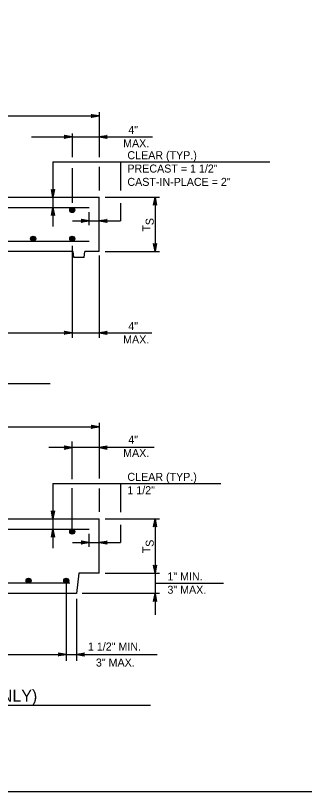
# Model space of a CAD drawing. Extents: x -6420 to 49575, y -4552 to 11624.
# Drawn here: x -2921 to -2565, y 7775 to 8730 of the extents above; entities that cross this region are included whole.
import ezdxf

# ---------------------------------------------------------------- set-up
doc = ezdxf.new("R2010")
doc.units = 0
doc.layers.add('1', color=7, linetype='Continuous')

msp = doc.modelspace()

# ---------------------------------------------------------------- linework, layer by layer
at = {"layer": '1'}
for p, q in [((-2818.21, 8611.07), (-2818.21, 8555.81)), ((-3318.21, 8606.26), (-2818.21, 8606.26)), ((-2901.71, 8580.57), (-2752.53, 8580.57)), ((-2851.54, 8584.9), (-2851.54, 8555.42)), ((-2875.39, 8549.79), (-2875.39, 8470.21)), ((-2875.39, 8549.79), (-2608.08, 8549.79)), ((-2851.54, 8542.16), (-2851.54, 8499.41)), ((-2818.21, 8543.82), (-2818.21, 8514.8)), ((-2791.97, 8549.79), (-2791.97, 8514.76)), ((-3318.21, 8506.26), (-2818.21, 8506.26)), ((-2818.21, 8439.59), (-2818.21, 8506.26)), ((-2811.04, 8506.26), (-2744.14, 8506.26)), ((-2749.51, 8506.26), (-2749.51, 8439.59)), ((-3305.71, 8493.76), (-2830.71, 8493.76)), ((-2791.97, 8499.08), (-2791.97, 8477.2)), ((-2830.71, 8471.88), (-2830.71, 8487.83)), ((-2851.15, 8477.2), (-2791.97, 8477.2)), ((-2830.71, 8452.09), (-3305.71, 8452.09)), ((-2851.54, 8446.54), (-2851.54, 8333.55)), ((-2850.5, 8439.59), (-3285.92, 8439.59)), ((-2849.46, 8432.3), (-2850.5, 8439.59)), ((-2836.96, 8432.3), (-2835.92, 8439.59)), ((-2818.21, 8439.59), (-2835.92, 8439.59)), ((-2811.04, 8439.59), (-2744.14, 8439.59)), ((-2836.96, 8432.3), (-2849.46, 8432.3)), ((-2818.21, 8434.74), (-2818.21, 8333.55)), ((-3386.48, 8339.59), (-2753.45, 8339.59)), ((-3248.5, 8277.29), (-2878.76, 8277.29)), ((-2818.21, 8228.7), (-2818.21, 8160.23)), ((-3318.21, 8223.89), (-2818.21, 8223.89)), ((-2750.69, 8198.48), (-2880.38, 8198.48)), ((-2851.54, 8159.48), (-2851.54, 8206.1)), ((-2875.39, 8154.21), (-2875.39, 8074.64)), ((-2875.39, 8154.21), (-2668.61, 8154.21)), ((-2791.97, 8154.21), (-2791.97, 8119.18)), ((-2851.54, 8096.13), (-2851.54, 8148.35)), ((-2818.21, 8148.24), (-2818.21, 8119.23)), ((-3318.21, 8110.68), (-2818.21, 8110.68)), ((-2818.21, 8044.01), (-2818.21, 8110.68)), ((-2811.04, 8110.68), (-2744.14, 8110.68)), ((-2791.97, 8103.5), (-2791.97, 8081.63)), ((-2749.51, 8110.68), (-2749.51, 7992.57)), ((-3305.71, 8098.18), (-2830.71, 8098.18)), ((-2830.71, 8076.31), (-2830.71, 8092.25)), ((-2851.15, 8081.63), (-2791.97, 8081.63)), ((-2843.21, 8044.01), (-2846.33, 8019.01)), ((-2818.21, 8044.01), (-2843.21, 8044.01)), ((-2811.04, 8044.01), (-2744.14, 8044.01)), ((-2854.67, 8031.51), (-3068.21, 8031.51)), ((-2858.83, 8034.66), (-2858.83, 7936.35)), ((-2749.51, 8031.7), (-2665.12, 8031.7)), ((-2854.67, 8019.01), (-3290.09, 8019.01)), ((-2846.33, 8019.01), (-2868.21, 8019.01)), ((-2744.14, 8019.01), (-2839.34, 8019.01)), ((-2846.33, 8012.57), (-2846.33, 7936.35)), ((-3392, 7944.01), (-2747.01, 7944.01)), ((-3370.61, 7881.71), (-2754.93, 7881.71))]:
    msp.add_line(p, q, dxfattribs=at)
for points in [[(-954.49, 7775.47), (-954.49, 9625.87), (-3533.23, 9625.87), (-3533.23, 7775.47), (-954.49, 7775.47), (-954.49, 7861.95), (-1610.65, 7861.95), (-1610.65, 8074.15), (-954.49, 8074.15), (-954.49, 8169.17), (-1610.65, 8169.17), (-1610.65, 7775.47), (-1352.12, 7775.47), (-1352.12, 7861.95), (-1352.12, 7775.47), (-1099.49, 7775.47), (-1099.49, 7861.95), (-1099.49, 7821.54), (-954.49, 7821.54)], [(-2818.21, 8606.26), (-2827.99, 8604.42), (-2827.61, 8604.68), (-2827.24, 8604.94), (-2827.04, 8605.27), (-2826.85, 8605.6), (-2826.79, 8605.93), (-2826.74, 8606.26), (-2826.79, 8606.58), (-2826.85, 8606.91), (-2827.04, 8607.24), (-2827.24, 8607.57), (-2827.61, 8607.83), (-2827.99, 8608.09), (-2818.21, 8606.26), (-2827.61, 8607.83), (-2827.24, 8607.57), (-2818.21, 8606.26), (-2827.04, 8607.24), (-2826.85, 8606.91), (-2818.21, 8606.26), (-2826.79, 8606.58), (-2826.74, 8606.26), (-2818.21, 8606.26), (-2826.79, 8605.93), (-2826.85, 8605.6), (-2818.21, 8606.26), (-2827.04, 8605.27), (-2827.24, 8604.94), (-2818.21, 8606.26), (-2827.61, 8604.68)], [(-2851.54, 8580.57), (-2861.32, 8578.74), (-2860.94, 8579), (-2860.57, 8579.26), (-2860.37, 8579.59), (-2860.18, 8579.92), (-2860.12, 8580.25), (-2860.07, 8580.57), (-2860.12, 8580.9), (-2860.18, 8581.23), (-2860.37, 8581.56), (-2860.57, 8581.89), (-2860.94, 8582.15), (-2861.32, 8582.41), (-2851.54, 8580.57), (-2860.94, 8582.15), (-2860.57, 8581.89), (-2851.54, 8580.57), (-2860.37, 8581.56), (-2860.18, 8581.23), (-2851.54, 8580.57), (-2860.12, 8580.9), (-2860.07, 8580.57), (-2851.54, 8580.57), (-2860.12, 8580.25), (-2860.18, 8579.92), (-2851.54, 8580.57), (-2860.37, 8579.59), (-2860.57, 8579.26), (-2851.54, 8580.57), (-2860.94, 8579)], [(-2818.21, 8580.57), (-2808.42, 8582.41), (-2808.8, 8582.15), (-2809.17, 8581.89), (-2809.37, 8581.56), (-2809.56, 8581.23), (-2809.62, 8580.9), (-2809.68, 8580.57), (-2809.62, 8580.25), (-2809.56, 8579.92), (-2809.37, 8579.59), (-2809.17, 8579.26), (-2808.8, 8579), (-2808.42, 8578.74), (-2818.21, 8580.57), (-2808.8, 8579), (-2809.17, 8579.26), (-2818.21, 8580.57), (-2809.37, 8579.59), (-2809.56, 8579.92), (-2818.21, 8580.57), (-2809.62, 8580.25), (-2809.68, 8580.57), (-2818.21, 8580.57), (-2809.62, 8580.9), (-2809.56, 8581.23), (-2818.21, 8580.57), (-2809.37, 8581.56), (-2809.17, 8581.89), (-2818.21, 8580.57), (-2808.8, 8582.15)], [(-2875.39, 8506.26), (-2877.23, 8516.04), (-2876.97, 8515.66), (-2876.7, 8515.29), (-2876.38, 8515.09), (-2876.05, 8514.9), (-2875.72, 8514.84), (-2875.39, 8514.79), (-2875.06, 8514.84), (-2874.74, 8514.9), (-2874.41, 8515.09), (-2874.08, 8515.29), (-2873.82, 8515.66), (-2873.56, 8516.04), (-2875.39, 8506.26), (-2873.82, 8515.66), (-2874.08, 8515.29), (-2875.39, 8506.26), (-2874.41, 8515.09), (-2874.74, 8514.9), (-2875.39, 8506.26), (-2875.06, 8514.84), (-2875.39, 8514.79), (-2875.39, 8506.26), (-2875.72, 8514.84), (-2876.05, 8514.9), (-2875.39, 8506.26), (-2876.38, 8515.09), (-2876.7, 8515.29), (-2875.39, 8506.26), (-2876.97, 8515.66)], [(-2749.51, 8506.26), (-2747.68, 8496.47), (-2747.94, 8496.85), (-2748.2, 8497.22), (-2748.53, 8497.42), (-2748.86, 8497.61), (-2749.19, 8497.67), (-2749.51, 8497.73), (-2749.84, 8497.67), (-2750.17, 8497.61), (-2750.5, 8497.42), (-2750.83, 8497.22), (-2751.09, 8496.85), (-2751.35, 8496.47), (-2749.51, 8506.26), (-2751.09, 8496.85), (-2750.83, 8497.22), (-2749.51, 8506.26), (-2750.5, 8497.42), (-2750.17, 8497.61), (-2749.51, 8506.26), (-2749.84, 8497.67), (-2749.51, 8497.73), (-2749.51, 8506.26), (-2749.19, 8497.67), (-2748.86, 8497.61), (-2749.51, 8506.26), (-2748.53, 8497.42), (-2748.2, 8497.22), (-2749.51, 8506.26), (-2747.94, 8496.85)], [(-2875.39, 8493.76), (-2873.56, 8483.97), (-2873.82, 8484.35), (-2874.08, 8484.72), (-2874.41, 8484.92), (-2874.74, 8485.11), (-2875.06, 8485.17), (-2875.39, 8485.23), (-2875.72, 8485.17), (-2876.05, 8485.11), (-2876.38, 8484.92), (-2876.7, 8484.72), (-2876.97, 8484.35), (-2877.23, 8483.97), (-2875.39, 8493.76), (-2876.97, 8484.35), (-2876.7, 8484.72), (-2875.39, 8493.76), (-2876.38, 8484.92), (-2876.05, 8485.11), (-2875.39, 8493.76), (-2875.72, 8485.17), (-2875.39, 8485.23), (-2875.39, 8493.76), (-2875.06, 8485.17), (-2874.74, 8485.11), (-2875.39, 8493.76), (-2874.41, 8484.92), (-2874.08, 8484.72), (-2875.39, 8493.76), (-2873.82, 8484.35)], [(-2830.71, 8477.2), (-2840.49, 8475.37), (-2840.11, 8475.63), (-2839.74, 8475.89), (-2839.54, 8476.22), (-2839.35, 8476.55), (-2839.29, 8476.88), (-2839.24, 8477.2), (-2839.29, 8477.53), (-2839.35, 8477.86), (-2839.54, 8478.19), (-2839.74, 8478.52), (-2840.11, 8478.78), (-2840.49, 8479.04), (-2830.71, 8477.2), (-2840.11, 8478.78), (-2839.74, 8478.52), (-2830.71, 8477.2), (-2839.54, 8478.19), (-2839.35, 8477.86), (-2830.71, 8477.2), (-2839.29, 8477.53), (-2839.24, 8477.2), (-2830.71, 8477.2), (-2839.29, 8476.88), (-2839.35, 8476.55), (-2830.71, 8477.2), (-2839.54, 8476.22), (-2839.74, 8475.89), (-2830.71, 8477.2), (-2840.11, 8475.63)], [(-2818.21, 8477.2), (-2808.42, 8479.04), (-2808.8, 8478.78), (-2809.17, 8478.52), (-2809.37, 8478.19), (-2809.56, 8477.86), (-2809.62, 8477.53), (-2809.68, 8477.2), (-2809.62, 8476.88), (-2809.56, 8476.55), (-2809.37, 8476.22), (-2809.17, 8475.89), (-2808.8, 8475.63), (-2808.42, 8475.37), (-2818.21, 8477.2), (-2808.8, 8475.63), (-2809.17, 8475.89), (-2818.21, 8477.2), (-2809.37, 8476.22), (-2809.56, 8476.55), (-2818.21, 8477.2), (-2809.62, 8476.88), (-2809.68, 8477.2), (-2818.21, 8477.2), (-2809.62, 8477.53), (-2809.56, 8477.86), (-2818.21, 8477.2), (-2809.37, 8478.19), (-2809.17, 8478.52), (-2818.21, 8477.2), (-2808.8, 8478.78)], [(-2749.51, 8439.59), (-2751.35, 8449.37), (-2751.09, 8448.99), (-2750.83, 8448.62), (-2750.5, 8448.42), (-2750.17, 8448.23), (-2749.84, 8448.17), (-2749.51, 8448.12), (-2749.19, 8448.17), (-2748.86, 8448.23), (-2748.53, 8448.42), (-2748.2, 8448.62), (-2747.94, 8448.99), (-2747.68, 8449.37), (-2749.51, 8439.59), (-2747.94, 8448.99), (-2748.2, 8448.62), (-2749.51, 8439.59), (-2748.53, 8448.42), (-2748.86, 8448.23), (-2749.51, 8439.59), (-2749.19, 8448.17), (-2749.51, 8448.12), (-2749.51, 8439.59), (-2749.84, 8448.17), (-2750.17, 8448.23), (-2749.51, 8439.59), (-2750.5, 8448.42), (-2750.83, 8448.62), (-2749.51, 8439.59), (-2751.09, 8448.99)], [(-2851.54, 8339.59), (-2861.32, 8337.75), (-2860.94, 8338.01), (-2860.57, 8338.27), (-2860.37, 8338.6), (-2860.18, 8338.93), (-2860.12, 8339.26), (-2860.07, 8339.59), (-2860.12, 8339.91), (-2860.18, 8340.24), (-2860.37, 8340.57), (-2860.57, 8340.9), (-2860.94, 8341.16), (-2861.32, 8341.42), (-2851.54, 8339.59), (-2860.94, 8341.16), (-2860.57, 8340.9), (-2851.54, 8339.59), (-2860.37, 8340.57), (-2860.18, 8340.24), (-2851.54, 8339.59), (-2860.12, 8339.91), (-2860.07, 8339.59), (-2851.54, 8339.59), (-2860.12, 8339.26), (-2860.18, 8338.93), (-2851.54, 8339.59), (-2860.37, 8338.6), (-2860.57, 8338.27), (-2851.54, 8339.59), (-2860.94, 8338.01)], [(-2818.21, 8339.59), (-2808.42, 8341.42), (-2808.8, 8341.16), (-2809.17, 8340.9), (-2809.37, 8340.57), (-2809.56, 8340.24), (-2809.62, 8339.91), (-2809.68, 8339.59), (-2809.62, 8339.26), (-2809.56, 8338.93), (-2809.37, 8338.6), (-2809.17, 8338.27), (-2808.8, 8338.01), (-2808.42, 8337.75), (-2818.21, 8339.59), (-2808.8, 8338.01), (-2809.17, 8338.27), (-2818.21, 8339.59), (-2809.37, 8338.6), (-2809.56, 8338.93), (-2818.21, 8339.59), (-2809.62, 8339.26), (-2809.68, 8339.59), (-2818.21, 8339.59), (-2809.62, 8339.91), (-2809.56, 8340.24), (-2818.21, 8339.59), (-2809.37, 8340.57), (-2809.17, 8340.9), (-2818.21, 8339.59), (-2808.8, 8341.16)], [(-2818.21, 8223.89), (-2827.99, 8222.05), (-2827.61, 8222.31), (-2827.24, 8222.58), (-2827.04, 8222.9), (-2826.85, 8223.23), (-2826.79, 8223.56), (-2826.74, 8223.89), (-2826.79, 8224.22), (-2826.85, 8224.54), (-2827.04, 8224.87), (-2827.24, 8225.2), (-2827.61, 8225.46), (-2827.99, 8225.72), (-2818.21, 8223.89), (-2827.61, 8225.46), (-2827.24, 8225.2), (-2818.21, 8223.89), (-2827.04, 8224.87), (-2826.85, 8224.54), (-2818.21, 8223.89), (-2826.79, 8224.22), (-2826.74, 8223.89), (-2818.21, 8223.89), (-2826.79, 8223.56), (-2826.85, 8223.23), (-2818.21, 8223.89), (-2827.04, 8222.9), (-2827.24, 8222.58), (-2818.21, 8223.89), (-2827.61, 8222.31)], [(-2851.54, 8198.48), (-2861.32, 8200.32), (-2860.94, 8200.06), (-2860.57, 8199.79), (-2860.37, 8199.47), (-2860.18, 8199.14), (-2860.12, 8198.81), (-2860.07, 8198.48), (-2860.12, 8198.15), (-2860.18, 8197.83), (-2860.37, 8197.5), (-2860.57, 8197.17), (-2860.94, 8196.91), (-2861.32, 8196.65), (-2851.54, 8198.48), (-2860.94, 8196.91), (-2860.57, 8197.17), (-2851.54, 8198.48), (-2860.37, 8197.5), (-2860.18, 8197.83), (-2851.54, 8198.48), (-2860.12, 8198.15), (-2860.07, 8198.48), (-2851.54, 8198.48), (-2860.12, 8198.81), (-2860.18, 8199.14), (-2851.54, 8198.48), (-2860.37, 8199.47), (-2860.57, 8199.79), (-2851.54, 8198.48), (-2860.94, 8200.06)], [(-2818.21, 8198.48), (-2808.42, 8196.65), (-2808.8, 8196.91), (-2809.17, 8197.17), (-2809.37, 8197.5), (-2809.56, 8197.83), (-2809.62, 8198.15), (-2809.68, 8198.48), (-2809.62, 8198.81), (-2809.56, 8199.14), (-2809.37, 8199.47), (-2809.17, 8199.79), (-2808.8, 8200.06), (-2808.42, 8200.32), (-2818.21, 8198.48), (-2808.8, 8200.06), (-2809.17, 8199.79), (-2818.21, 8198.48), (-2809.37, 8199.47), (-2809.56, 8199.14), (-2818.21, 8198.48), (-2809.62, 8198.81), (-2809.68, 8198.48), (-2818.21, 8198.48), (-2809.62, 8198.15), (-2809.56, 8197.83), (-2818.21, 8198.48), (-2809.37, 8197.5), (-2809.17, 8197.17), (-2818.21, 8198.48), (-2808.8, 8196.91)], [(-2875.39, 8110.68), (-2877.23, 8120.46), (-2876.97, 8120.09), (-2876.7, 8119.71), (-2876.38, 8119.51), (-2876.05, 8119.32), (-2875.72, 8119.26), (-2875.39, 8119.21), (-2875.06, 8119.26), (-2874.74, 8119.32), (-2874.41, 8119.51), (-2874.08, 8119.71), (-2873.82, 8120.09), (-2873.56, 8120.46), (-2875.39, 8110.68), (-2873.82, 8120.09), (-2874.08, 8119.71), (-2875.39, 8110.68), (-2874.41, 8119.51), (-2874.74, 8119.32), (-2875.39, 8110.68), (-2875.06, 8119.26), (-2875.39, 8119.21), (-2875.39, 8110.68), (-2875.72, 8119.26), (-2876.05, 8119.32), (-2875.39, 8110.68), (-2876.38, 8119.51), (-2876.7, 8119.71), (-2875.39, 8110.68), (-2876.97, 8120.09)], [(-2749.51, 8110.68), (-2747.68, 8100.89), (-2747.94, 8101.27), (-2748.2, 8101.65), (-2748.53, 8101.84), (-2748.86, 8102.04), (-2749.19, 8102.09), (-2749.51, 8102.15), (-2749.84, 8102.09), (-2750.17, 8102.04), (-2750.5, 8101.84), (-2750.83, 8101.65), (-2751.09, 8101.27), (-2751.35, 8100.89), (-2749.51, 8110.68), (-2751.09, 8101.27), (-2750.83, 8101.65), (-2749.51, 8110.68), (-2750.5, 8101.84), (-2750.17, 8102.04), (-2749.51, 8110.68), (-2749.84, 8102.09), (-2749.51, 8102.15), (-2749.51, 8110.68), (-2749.19, 8102.09), (-2748.86, 8102.04), (-2749.51, 8110.68), (-2748.53, 8101.84), (-2748.2, 8101.65), (-2749.51, 8110.68), (-2747.94, 8101.27)], [(-2875.39, 8098.18), (-2873.56, 8088.39), (-2873.82, 8088.77), (-2874.08, 8089.15), (-2874.41, 8089.34), (-2874.74, 8089.54), (-2875.06, 8089.59), (-2875.39, 8089.65), (-2875.72, 8089.59), (-2876.05, 8089.54), (-2876.38, 8089.34), (-2876.7, 8089.15), (-2876.97, 8088.77), (-2877.23, 8088.39), (-2875.39, 8098.18), (-2876.97, 8088.77), (-2876.7, 8089.15), (-2875.39, 8098.18), (-2876.38, 8089.34), (-2876.05, 8089.54), (-2875.39, 8098.18), (-2875.72, 8089.59), (-2875.39, 8089.65), (-2875.39, 8098.18), (-2875.06, 8089.59), (-2874.74, 8089.54), (-2875.39, 8098.18), (-2874.41, 8089.34), (-2874.08, 8089.15), (-2875.39, 8098.18), (-2873.82, 8088.77)], [(-2830.71, 8081.63), (-2840.49, 8079.79), (-2840.11, 8080.05), (-2839.74, 8080.31), (-2839.54, 8080.64), (-2839.35, 8080.97), (-2839.29, 8081.3), (-2839.24, 8081.63), (-2839.29, 8081.95), (-2839.35, 8082.28), (-2839.54, 8082.61), (-2839.74, 8082.94), (-2840.11, 8083.2), (-2840.49, 8083.46), (-2830.71, 8081.63), (-2840.11, 8083.2), (-2839.74, 8082.94), (-2830.71, 8081.63), (-2839.54, 8082.61), (-2839.35, 8082.28), (-2830.71, 8081.63), (-2839.29, 8081.95), (-2839.24, 8081.63), (-2830.71, 8081.63), (-2839.29, 8081.3), (-2839.35, 8080.97), (-2830.71, 8081.63), (-2839.54, 8080.64), (-2839.74, 8080.31), (-2830.71, 8081.63), (-2840.11, 8080.05)], [(-2818.21, 8081.63), (-2808.42, 8083.46), (-2808.8, 8083.2), (-2809.17, 8082.94), (-2809.37, 8082.61), (-2809.56, 8082.28), (-2809.62, 8081.95), (-2809.68, 8081.63), (-2809.62, 8081.3), (-2809.56, 8080.97), (-2809.37, 8080.64), (-2809.17, 8080.31), (-2808.8, 8080.05), (-2808.42, 8079.79), (-2818.21, 8081.63), (-2808.8, 8080.05), (-2809.17, 8080.31), (-2818.21, 8081.63), (-2809.37, 8080.64), (-2809.56, 8080.97), (-2818.21, 8081.63), (-2809.62, 8081.3), (-2809.68, 8081.63), (-2818.21, 8081.63), (-2809.62, 8081.95), (-2809.56, 8082.28), (-2818.21, 8081.63), (-2809.37, 8082.61), (-2809.17, 8082.94), (-2818.21, 8081.63), (-2808.8, 8083.2)], [(-2749.51, 8044.01), (-2751.35, 8053.79), (-2751.09, 8053.42), (-2750.83, 8053.04), (-2750.5, 8052.84), (-2750.17, 8052.65), (-2749.84, 8052.59), (-2749.51, 8052.54), (-2749.19, 8052.59), (-2748.86, 8052.65), (-2748.53, 8052.84), (-2748.2, 8053.04), (-2747.94, 8053.42), (-2747.68, 8053.79), (-2749.51, 8044.01), (-2747.94, 8053.42), (-2748.2, 8053.04), (-2749.51, 8044.01), (-2748.53, 8052.84), (-2748.86, 8052.65), (-2749.51, 8044.01), (-2749.19, 8052.59), (-2749.51, 8052.54), (-2749.51, 8044.01), (-2749.84, 8052.59), (-2750.17, 8052.65), (-2749.51, 8044.01), (-2750.5, 8052.84), (-2750.83, 8053.04), (-2749.51, 8044.01), (-2751.09, 8053.42)], [(-2749.51, 8019.01), (-2747.68, 8009.22), (-2747.94, 8009.6), (-2748.2, 8009.98), (-2748.53, 8010.17), (-2748.86, 8010.37), (-2749.19, 8010.42), (-2749.51, 8010.48), (-2749.84, 8010.42), (-2750.17, 8010.37), (-2750.5, 8010.17), (-2750.83, 8009.98), (-2751.09, 8009.6), (-2751.35, 8009.22), (-2749.51, 8019.01), (-2751.09, 8009.6), (-2750.83, 8009.98), (-2749.51, 8019.01), (-2750.5, 8010.17), (-2750.17, 8010.37), (-2749.51, 8019.01), (-2749.84, 8010.42), (-2749.51, 8010.48), (-2749.51, 8019.01), (-2749.19, 8010.42), (-2748.86, 8010.37), (-2749.51, 8019.01), (-2748.53, 8010.17), (-2748.2, 8009.98), (-2749.51, 8019.01), (-2747.94, 8009.6)], [(-2858.83, 7944.01), (-2868.61, 7942.17), (-2868.23, 7942.43), (-2867.86, 7942.69), (-2867.66, 7943.02), (-2867.47, 7943.35), (-2867.41, 7943.68), (-2867.36, 7944.01), (-2867.41, 7944.33), (-2867.47, 7944.66), (-2867.66, 7944.99), (-2867.86, 7945.32), (-2868.23, 7945.58), (-2868.61, 7945.84), (-2858.83, 7944.01), (-2868.23, 7945.58), (-2867.86, 7945.32), (-2858.83, 7944.01), (-2867.66, 7944.99), (-2867.47, 7944.66), (-2858.83, 7944.01), (-2867.41, 7944.33), (-2867.36, 7944.01), (-2858.83, 7944.01), (-2867.41, 7943.68), (-2867.47, 7943.35), (-2858.83, 7944.01), (-2867.66, 7943.02), (-2867.86, 7942.69), (-2858.83, 7944.01), (-2868.23, 7942.43)], [(-2846.33, 7944.01), (-2836.54, 7945.84), (-2836.92, 7945.58), (-2837.29, 7945.32), (-2837.49, 7944.99), (-2837.68, 7944.66), (-2837.74, 7944.33), (-2837.8, 7944.01), (-2837.74, 7943.68), (-2837.68, 7943.35), (-2837.49, 7943.02), (-2837.29, 7942.69), (-2836.92, 7942.43), (-2836.54, 7942.17), (-2846.33, 7944.01), (-2836.92, 7942.43), (-2837.29, 7942.69), (-2846.33, 7944.01), (-2837.49, 7943.02), (-2837.68, 7943.35), (-2846.33, 7944.01), (-2837.74, 7943.68), (-2837.8, 7944.01), (-2846.33, 7944.01), (-2837.74, 7944.33), (-2837.68, 7944.66), (-2846.33, 7944.01), (-2837.49, 7944.99), (-2837.29, 7945.32), (-2846.33, 7944.01), (-2836.92, 7945.58)]]:
    msp.add_lwpolyline(points, dxfattribs=at)
for centre, radius in [((-2851.54, 8490.63), 3.13), ((-2851.54, 8490.63), 2.9), ((-2851.54, 8490.63), 2.68), ((-2851.54, 8490.63), 2.46), ((-2851.54, 8490.63), 2.24), ((-2851.54, 8490.63), 2.02), ((-2851.54, 8490.63), 1.79), ((-2851.54, 8490.63), 1.57), ((-2851.54, 8490.63), 1.35), ((-2851.54, 8490.63), 1.13), ((-2851.54, 8490.63), 0.906), ((-2851.54, 8490.63), 0.684), ((-2851.54, 8490.63), 0.462), ((-2851.54, 8490.63), 0.24), ((-2899.69, 8455.22), 3.13), ((-2899.69, 8455.22), 2.9), ((-2899.69, 8455.22), 2.68), ((-2899.69, 8455.22), 2.46), ((-2899.69, 8455.22), 2.24), ((-2899.69, 8455.22), 2.02), ((-2899.69, 8455.22), 1.79), ((-2899.69, 8455.22), 1.57), ((-2899.69, 8455.22), 1.35), ((-2899.69, 8455.22), 1.13), ((-2899.69, 8455.22), 0.906), ((-2899.69, 8455.22), 0.684), ((-2899.69, 8455.22), 0.462), ((-2851.54, 8455.22), 3.13), ((-2851.54, 8455.22), 2.9), ((-2851.54, 8455.22), 2.68), ((-2851.54, 8455.22), 2.46), ((-2851.54, 8455.22), 2.24), ((-2851.54, 8455.22), 2.02), ((-2851.54, 8455.22), 1.79), ((-2851.54, 8455.22), 1.57), ((-2851.54, 8455.22), 1.35), ((-2851.54, 8455.22), 1.13), ((-2851.54, 8455.22), 0.906), ((-2851.54, 8455.22), 0.684), ((-2851.54, 8455.22), 0.462), ((-2899.69, 8455.22), 0.24), ((-2851.54, 8455.22), 0.24), ((-2851.54, 8095.05), 3.13), ((-2851.54, 8095.05), 2.9), ((-2851.54, 8095.05), 2.68), ((-2851.54, 8095.05), 2.46), ((-2851.54, 8095.05), 2.24), ((-2851.54, 8095.05), 2.02), ((-2851.54, 8095.05), 1.79), ((-2851.54, 8095.05), 1.57), ((-2851.54, 8095.05), 1.35), ((-2851.54, 8095.05), 1.13), ((-2851.54, 8095.05), 0.906), ((-2851.54, 8095.05), 0.684), ((-2851.54, 8095.05), 0.462), ((-2851.54, 8095.05), 0.24), ((-2905.35, 8034.66), 3.13), ((-2905.35, 8034.66), 2.9), ((-2905.35, 8034.66), 2.68), ((-2905.35, 8034.66), 2.46), ((-2905.35, 8034.66), 2.24), ((-2905.35, 8034.66), 2.02), ((-2905.35, 8034.66), 1.79), ((-2905.35, 8034.66), 1.57), ((-2905.35, 8034.66), 1.35), ((-2905.35, 8034.66), 1.13), ((-2858.83, 8034.66), 3.13), ((-2858.83, 8034.66), 2.9), ((-2858.83, 8034.66), 2.68), ((-2858.83, 8034.66), 2.46), ((-2858.83, 8034.66), 2.24), ((-2858.83, 8034.66), 2.02), ((-2858.83, 8034.66), 1.79), ((-2858.83, 8034.66), 1.57), ((-2858.83, 8034.66), 1.35), ((-2858.83, 8034.66), 1.13), ((-2905.35, 8034.66), 0.906), ((-2905.35, 8034.66), 0.684), ((-2905.35, 8034.66), 0.462), ((-2905.35, 8034.66), 0.24), ((-2858.83, 8034.66), 0.906), ((-2858.83, 8034.66), 0.684), ((-2858.83, 8034.66), 0.462), ((-2858.83, 8034.66), 0.24)]:
    msp.add_circle(centre, radius, dxfattribs=at)

# ---------------------------------------------------------------- texts
for s, height, p in [('4"', 9.843, (-2782.46, 8584.15)), ('MAX.', 9.843, (-2788.81, 8567.75)), ('CLEAR (TYP.)', 9.8425, (-2783.54, 8553.09)), ('PRECAST = 1 1/2"', 9.8425, (-2783.54, 8536.68)), ('CAST-IN-PLACE = 2"', 9.8425, (-2783.54, 8520.28)), ('4"', 9.843, (-2782.46, 8342.85)), ('MAX.', 9.843, (-2788.81, 8326.45)), ('4"', 9.843, (-2782.46, 8203.26)), ('MAX.', 9.843, (-2788.81, 8186.86)), ('CLEAR (TYP.)', 9.8425, (-2783.54, 8157.51)), ('1 1/2"', 9.843, (-2783.54, 8141.11)), ('1" MIN.', 9.843, (-2734.25, 8035.07)), ('3" MAX.', 9.843, (-2734.25, 8018.66)), ('1 1/2" MIN.', 9.8425, (-2832.18, 7948.81)), ('3" MAX.', 9.843, (-2822.34, 7929.13)), ('TOP SLAB WITH SHIPLAP JOINT (PRECAST ONLY)', 14.6898, (-3367.23, 7885.87))]:
    msp.add_text(s, height=height, dxfattribs=at).set_placement(p)
for s, p in [('S', (-2751.13, 8471.98)), ('T', (-2755.13, 8464.21)), ('S', (-2751.13, 8076.4)), ('T', (-2755.13, 8068.63))]:
    msp.add_text(s, height=9.84, rotation=90, dxfattribs=at).set_placement(p)

doc.saveas('drawing.dxf')
